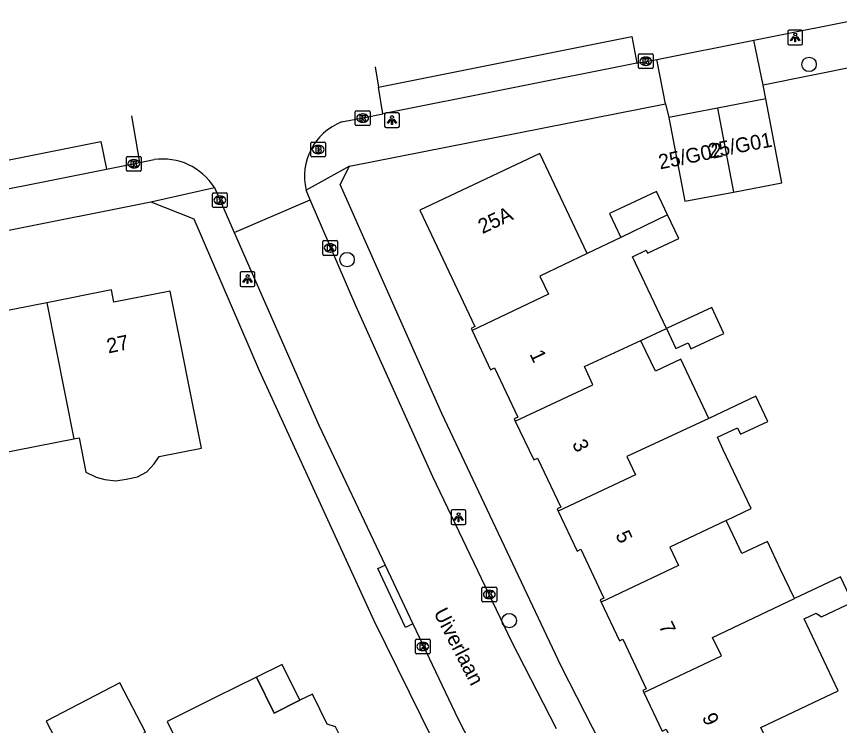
# Model space of a CAD drawing. Extents: x 161772 to 163123, y 383092 to 383917.
# Drawn here: x 162435.2 to 162490.8, y 383789.9 to 383837.9 of the extents above; entities that cross this region are included whole.
import ezdxf

# ---------------------------------------------------------------- set-up
doc = ezdxf.new("R2010")
doc.units = 0
for name, color, linetype in [('IMGEO_Boom', 7, 'Continuous'), ('IMGEO_Brandkraan', 7, 'Continuous'), ('IMGEO_Kolk', 7, 'Continuous'), ('IMGEO_Lichtpunt', 7, 'Continuous'), ('IMGEO_Openbare_ruimte_label', 7, 'Continuous'), ('IMGEO_Pand', 7, 'Continuous'), ('IMGEO_Pand_nummerreeks', 7, 'Continuous'), ('IMGEO_Pand_overbouw', 7, 'Continuous'), ('IMGEO_Rijbaan_lokaal_open', 7, 'Continuous'), ('IMGEO_Voetpad_open', 7, 'Continuous')]:
    doc.layers.add(name, color=color, linetype=linetype)

msp = doc.modelspace()

# ---------------------------------------------------------------- linework, layer by layer
at = {"layer": 'IMGEO_Boom'}
for centre in [(162488.79, 383834.612), (162457.524, 383821.401), (162468.494, 383796.979)]:
    msp.add_circle(centre, 0.489, dxfattribs=at)
at = {"layer": 'IMGEO_Brandkraan'}
for p, q in [((162455.074, 383828.424), (162455.074, 383829.276)), ((162455.149, 383829.35), (162456.001, 383829.35)), ((162455.562, 383829.13), (162455.587, 383829.13)), ((162456.075, 383829.276), (162456.075, 383828.424)), ((162455.585, 383828.57), (162455.56, 383828.57)), ((162456.001, 383828.35), (162455.149, 383828.35))]:
    msp.add_line(p, q, dxfattribs=at)
for points in [[(162455.074, 383828.424), (162455.074, 383829.276)], [(162455.149, 383829.35), (162456.001, 383829.35)], [(162456.075, 383829.276), (162456.075, 383828.424)], [(162455.422, 383829.05), (162455.422, 383828.65), (162455.635, 383828.65)], [(162455.653, 383829.05), (162455.422, 383829.05)], [(162455.601, 383828.969), (162455.547, 383828.969), (162455.547, 383828.893)], [(162455.547, 383828.893), (162455.6, 383828.893)], [(162455.609, 383828.817), (162455.547, 383828.817), (162455.547, 383828.736)], [(162455.547, 383828.736), (162455.609, 383828.736)], [(162456.001, 383828.35), (162455.149, 383828.35)]]:
    msp.add_lwpolyline(points, dxfattribs=at)
for centre, radius, start, end in [((162455.151, 383829.274), 0.0765, 91.552, 178.448), ((162455.151, 383829.274), 0.0765, 91.552, 178.448), ((162455.999, 383829.274), 0.0765, 1.552, 88.448), ((162455.999, 383829.274), 0.0765, 1.552, 88.448), ((162455.602, 383828.931), 0.0379, 267.8285, 90.9355), ((162455.61, 383828.776), 0.0404, 269.8759, 90.5077), ((162455.641, 383828.901), 0.251, 268.6676, 293.5347), ((162455.657, 383828.905), 0.145, 59.4692, 91.5367), ((162455.682, 383828.952), 0.0922, 285.5137, 58.1501), ((162455.687, 383828.76), 0.105, 301.3115, 78.989), ((162455.151, 383828.426), 0.0765, 181.552, 268.448), ((162455.151, 383828.426), 0.0765, 181.552, 268.448), ((162455.999, 383828.426), 0.0765, 271.552, 358.448), ((162455.999, 383828.426), 0.0765, 271.552, 358.448)]:
    msp.add_arc(centre, radius, start, end, dxfattribs=at)
for centre, major_axis, ratio, start_param, end_param in [((162455.561, 383828.85), (-0.387, 0.002), 0.722429, 4.712389, 7.853982), ((162455.586, 383828.85), (-0.39, 0.002), 0.717154, 1.570796, 4.712389)]:
    msp.add_ellipse(centre, major_axis=major_axis, ratio=ratio, start_param=start_param, end_param=end_param, dxfattribs=at)
at = {"layer": 'IMGEO_Kolk'}
for p, q in [((162477.241, 383834.4), (162477.241, 383835.252)), ((162477.316, 383835.326), (162478.168, 383835.326)), ((162478.242, 383835.252), (162478.242, 383834.4)), ((162477.729, 383835.106), (162477.754, 383835.106)), ((162478.168, 383834.326), (162477.316, 383834.326)), ((162477.752, 383834.546), (162477.727, 383834.546)), ((162458.083, 383830.553), (162458.083, 383831.405)), ((162458.158, 383831.479), (162459.01, 383831.479)), ((162459.084, 383831.405), (162459.084, 383830.553)), ((162458.571, 383831.259), (162458.596, 383831.259)), ((162459.01, 383830.479), (162458.158, 383830.479)), ((162458.594, 383830.699), (162458.569, 383830.699)), ((162442.599, 383827.463), (162442.599, 383828.315)), ((162442.674, 383828.389), (162443.526, 383828.389)), ((162443.087, 383828.169), (162443.112, 383828.169)), ((162443.6, 383828.315), (162443.6, 383827.463)), ((162443.526, 383827.389), (162442.674, 383827.389)), ((162443.11, 383827.609), (162443.085, 383827.609)), ((162448.421, 383825.001), (162448.421, 383825.853)), ((162448.496, 383825.927), (162449.348, 383825.927)), ((162449.422, 383825.853), (162449.422, 383825.001)), ((162448.909, 383825.707), (162448.934, 383825.707)), ((162449.348, 383824.927), (162448.496, 383824.927)), ((162448.932, 383825.147), (162448.907, 383825.147)), ((162455.888, 383821.765), (162455.888, 383822.617)), ((162455.963, 383822.691), (162456.815, 383822.691)), ((162456.376, 383822.471), (162456.401, 383822.471)), ((162456.889, 383822.617), (162456.889, 383821.765)), ((162456.399, 383821.911), (162456.374, 383821.911)), ((162456.815, 383821.691), (162455.963, 383821.691)), ((162466.649, 383798.315), (162466.649, 383799.167)), ((162466.724, 383799.241), (162467.576, 383799.241)), ((162467.137, 383799.021), (162467.162, 383799.021)), ((162467.65, 383799.167), (162467.65, 383798.315)), ((162467.16, 383798.461), (162467.135, 383798.461)), ((162467.576, 383798.241), (162466.724, 383798.241)), ((162462.15, 383794.796), (162462.15, 383795.648)), ((162462.225, 383795.722), (162463.077, 383795.722)), ((162463.151, 383795.648), (162463.151, 383794.796)), ((162462.638, 383795.502), (162462.663, 383795.502)), ((162463.077, 383794.722), (162462.225, 383794.722)), ((162462.661, 383794.942), (162462.636, 383794.942))]:
    msp.add_line(p, q, dxfattribs=at)
for points in [[(162477.241, 383834.4), (162477.241, 383835.252)], [(162477.316, 383835.326), (162478.168, 383835.326)], [(162478.242, 383835.252), (162478.242, 383834.4)], [(162477.562, 383835.026), (162477.685, 383835.026), (162477.685, 383834.875), (162477.815, 383835.026), (162477.979, 383835.026), (162477.833, 383834.875), (162477.986, 383834.626), (162477.834, 383834.626), (162477.749, 383834.79), (162477.685, 383834.723), (162477.685, 383834.626), (162477.562, 383834.626), (162477.562, 383835.026)], [(162478.168, 383834.326), (162477.316, 383834.326)], [(162458.083, 383830.553), (162458.083, 383831.405)], [(162458.158, 383831.479), (162459.01, 383831.479)], [(162459.084, 383831.405), (162459.084, 383830.553)], [(162458.404, 383831.179), (162458.527, 383831.179), (162458.527, 383831.028), (162458.657, 383831.179), (162458.821, 383831.179), (162458.675, 383831.028), (162458.828, 383830.779), (162458.676, 383830.779), (162458.591, 383830.943), (162458.527, 383830.876), (162458.527, 383830.779), (162458.404, 383830.779), (162458.404, 383831.179)], [(162459.01, 383830.479), (162458.158, 383830.479)], [(162442.599, 383827.463), (162442.599, 383828.315)], [(162442.674, 383828.389), (162443.526, 383828.389)], [(162442.92, 383828.089), (162443.043, 383828.089), (162443.043, 383827.938), (162443.173, 383828.089), (162443.337, 383828.089), (162443.191, 383827.938), (162443.344, 383827.689), (162443.192, 383827.689), (162443.107, 383827.853), (162443.043, 383827.786), (162443.043, 383827.689), (162442.92, 383827.689), (162442.92, 383828.089)], [(162443.6, 383828.315), (162443.6, 383827.463)], [(162443.526, 383827.389), (162442.674, 383827.389)], [(162448.421, 383825.001), (162448.421, 383825.853)], [(162448.496, 383825.927), (162449.348, 383825.927)], [(162449.422, 383825.853), (162449.422, 383825.001)], [(162448.742, 383825.627), (162448.865, 383825.627), (162448.865, 383825.476), (162448.995, 383825.627), (162449.159, 383825.627), (162449.013, 383825.476), (162449.166, 383825.227), (162449.014, 383825.227), (162448.929, 383825.391), (162448.865, 383825.324), (162448.865, 383825.227), (162448.742, 383825.227), (162448.742, 383825.627)], [(162449.348, 383824.927), (162448.496, 383824.927)], [(162455.888, 383821.765), (162455.888, 383822.617)], [(162455.963, 383822.691), (162456.815, 383822.691)], [(162456.209, 383822.391), (162456.332, 383822.391), (162456.332, 383822.24), (162456.462, 383822.391), (162456.626, 383822.391), (162456.48, 383822.24), (162456.633, 383821.991), (162456.481, 383821.991), (162456.396, 383822.155), (162456.332, 383822.088), (162456.332, 383821.991), (162456.209, 383821.991), (162456.209, 383822.391)], [(162456.889, 383822.617), (162456.889, 383821.765)], [(162456.815, 383821.691), (162455.963, 383821.691)], [(162466.649, 383798.315), (162466.649, 383799.167)], [(162466.724, 383799.241), (162467.576, 383799.241)], [(162467.65, 383799.167), (162467.65, 383798.315)], [(162466.97, 383798.941), (162467.093, 383798.941), (162467.093, 383798.79), (162467.223, 383798.941), (162467.387, 383798.941), (162467.241, 383798.79), (162467.394, 383798.541), (162467.242, 383798.541), (162467.157, 383798.705), (162467.093, 383798.638), (162467.093, 383798.541), (162466.97, 383798.541), (162466.97, 383798.941)], [(162467.576, 383798.241), (162466.724, 383798.241)], [(162462.15, 383794.796), (162462.15, 383795.648)], [(162462.225, 383795.722), (162463.077, 383795.722)], [(162463.151, 383795.648), (162463.151, 383794.796)], [(162462.471, 383795.422), (162462.594, 383795.422), (162462.594, 383795.271), (162462.724, 383795.422), (162462.888, 383795.422), (162462.742, 383795.271), (162462.895, 383795.022), (162462.743, 383795.022), (162462.658, 383795.186), (162462.594, 383795.119), (162462.594, 383795.022), (162462.471, 383795.022), (162462.471, 383795.422)], [(162463.077, 383794.722), (162462.225, 383794.722)]]:
    msp.add_lwpolyline(points, dxfattribs=at)
for centre, start, end in [((162477.318, 383835.25), 91.552, 178.448), ((162477.318, 383835.25), 91.552, 178.448), ((162478.166, 383835.25), 1.552, 88.448), ((162478.166, 383835.25), 1.552, 88.448), ((162477.318, 383834.402), 181.552, 268.448), ((162477.318, 383834.402), 181.552, 268.448), ((162478.166, 383834.402), 271.552, 358.448), ((162478.166, 383834.402), 271.552, 358.448), ((162458.16, 383831.403), 91.552, 178.448), ((162458.16, 383831.403), 91.552, 178.448), ((162459.008, 383831.403), 1.552, 88.448), ((162459.008, 383831.403), 1.552, 88.448), ((162458.16, 383830.555), 181.552, 268.448), ((162458.16, 383830.555), 181.552, 268.448), ((162459.008, 383830.555), 271.552, 358.448), ((162459.008, 383830.555), 271.552, 358.448), ((162442.676, 383828.313), 91.552, 178.448), ((162442.676, 383828.313), 91.552, 178.448), ((162443.524, 383828.313), 1.552, 88.448), ((162443.524, 383828.313), 1.552, 88.448), ((162442.676, 383827.465), 181.552, 268.448), ((162442.676, 383827.465), 181.552, 268.448), ((162443.524, 383827.465), 271.552, 358.448), ((162443.524, 383827.465), 271.552, 358.448), ((162448.498, 383825.851), 91.552, 178.448), ((162448.498, 383825.851), 91.552, 178.448), ((162449.346, 383825.851), 1.552, 88.448), ((162449.346, 383825.851), 1.552, 88.448), ((162448.498, 383825.003), 181.552, 268.448), ((162448.498, 383825.003), 181.552, 268.448), ((162449.346, 383825.003), 271.552, 358.448), ((162449.346, 383825.003), 271.552, 358.448), ((162455.965, 383822.615), 91.552, 178.448), ((162455.965, 383822.615), 91.552, 178.448), ((162456.813, 383822.615), 1.552, 88.448), ((162456.813, 383822.615), 1.552, 88.448), ((162455.965, 383821.767), 181.552, 268.448), ((162455.965, 383821.767), 181.552, 268.448), ((162456.813, 383821.767), 271.552, 358.448), ((162456.813, 383821.767), 271.552, 358.448), ((162466.726, 383799.165), 91.552, 178.448), ((162466.726, 383799.165), 91.552, 178.448), ((162467.574, 383799.165), 1.552, 88.448), ((162467.574, 383799.165), 1.552, 88.448), ((162466.726, 383798.317), 181.552, 268.448), ((162466.726, 383798.317), 181.552, 268.448), ((162467.574, 383798.317), 271.552, 358.448), ((162467.574, 383798.317), 271.552, 358.448), ((162462.227, 383795.646), 91.552, 178.448), ((162462.227, 383795.646), 91.552, 178.448), ((162463.075, 383795.646), 1.552, 88.448), ((162463.075, 383795.646), 1.552, 88.448), ((162462.227, 383794.798), 181.552, 268.448), ((162462.227, 383794.798), 181.552, 268.448), ((162463.075, 383794.798), 271.552, 358.448), ((162463.075, 383794.798), 271.552, 358.448)]:
    msp.add_arc(centre, 0.0765, start, end, dxfattribs=at)
for centre, major_axis, ratio, start_param, end_param in [((162477.728, 383834.826), (-0.387, 0.002), 0.722429, 4.712389, 7.853982), ((162477.753, 383834.826), (-0.39, 0.002), 0.717154, 1.570796, 4.712389), ((162458.57, 383830.979), (-0.387, 0.002), 0.722429, 4.712389, 7.853982), ((162458.595, 383830.979), (-0.39, 0.002), 0.717154, 1.570796, 4.712389), ((162443.086, 383827.889), (-0.387, 0.002), 0.722429, 4.712389, 7.853982), ((162443.111, 383827.889), (-0.39, 0.002), 0.717154, 1.570796, 4.712389), ((162448.908, 383825.427), (-0.387, 0.002), 0.722429, 4.712389, 7.853982), ((162448.933, 383825.427), (-0.39, 0.002), 0.717154, 1.570796, 4.712389), ((162456.375, 383822.191), (-0.387, 0.002), 0.722429, 4.712389, 7.853982), ((162456.4, 383822.191), (-0.39, 0.002), 0.717154, 1.570796, 4.712389), ((162467.136, 383798.741), (-0.387, 0.002), 0.722429, 4.712389, 7.853982), ((162467.161, 383798.741), (-0.39, 0.002), 0.717154, 1.570796, 4.712389), ((162462.637, 383795.222), (-0.387, 0.002), 0.722429, 4.712389, 7.853982), ((162462.662, 383795.222), (-0.39, 0.002), 0.717154, 1.570796, 4.712389)]:
    msp.add_ellipse(centre, major_axis=major_axis, ratio=ratio, start_param=start_param, end_param=end_param, dxfattribs=at)
at = {"layer": 'IMGEO_Lichtpunt'}
for p, q in [((162488.252, 383836.93), (162487.444, 383836.93)), ((162488.252, 383836.93), (162487.444, 383836.93)), ((162487.35, 383836.835), (162487.35, 383836.028)), ((162487.35, 383836.835), (162487.35, 383836.028)), ((162488.346, 383836.028), (162488.346, 383836.835)), ((162488.346, 383836.028), (162488.346, 383836.835)), ((162487.444, 383835.934), (162488.252, 383835.934)), ((162487.444, 383835.934), (162488.252, 383835.934)), ((162460.97, 383831.343), (162460.162, 383831.343)), ((162460.97, 383831.343), (162460.162, 383831.343)), ((162460.068, 383831.248), (162460.068, 383830.441)), ((162460.068, 383831.248), (162460.068, 383830.441)), ((162461.064, 383830.441), (162461.064, 383831.248)), ((162461.064, 383830.441), (162461.064, 383831.248)), ((162460.162, 383830.347), (162460.97, 383830.347)), ((162460.162, 383830.347), (162460.97, 383830.347)), ((162450.293, 383820.489), (162450.293, 383819.682)), ((162450.293, 383820.489), (162450.293, 383819.682)), ((162451.195, 383820.584), (162450.387, 383820.584)), ((162451.195, 383820.584), (162450.387, 383820.584)), ((162451.289, 383819.682), (162451.289, 383820.489)), ((162451.289, 383819.682), (162451.289, 383820.489)), ((162450.387, 383819.588), (162451.195, 383819.588)), ((162450.387, 383819.588), (162451.195, 383819.588)), ((162464.574, 383804.375), (162464.574, 383803.568)), ((162464.574, 383804.375), (162464.574, 383803.568)), ((162465.476, 383804.47), (162464.668, 383804.47)), ((162465.476, 383804.47), (162464.668, 383804.47)), ((162465.57, 383803.568), (162465.57, 383804.375)), ((162465.57, 383803.568), (162465.57, 383804.375)), ((162464.668, 383803.474), (162465.476, 383803.474)), ((162464.668, 383803.474), (162465.476, 383803.474))]:
    msp.add_line(p, q, dxfattribs=at)
for points in [[(162487.724, 383836.499), (162487.763, 383836.471), (162487.575, 383836.209), (162487.537, 383836.236), (162487.724, 383836.499)], [(162487.826, 383836.451), (162487.873, 383836.451), (162487.873, 383836.129), (162487.826, 383836.129), (162487.826, 383836.451)], [(162487.936, 383836.471), (162487.974, 383836.498), (162488.161, 383836.236), (162488.122, 383836.208), (162487.936, 383836.471)], [(162460.442, 383830.912), (162460.481, 383830.884), (162460.293, 383830.622), (162460.255, 383830.649), (162460.442, 383830.912)], [(162460.544, 383830.864), (162460.591, 383830.864), (162460.591, 383830.542), (162460.544, 383830.542), (162460.544, 383830.864)], [(162460.654, 383830.884), (162460.692, 383830.911), (162460.879, 383830.649), (162460.84, 383830.621), (162460.654, 383830.884)], [(162450.667, 383820.153), (162450.706, 383820.125), (162450.518, 383819.863), (162450.48, 383819.89), (162450.667, 383820.153)], [(162450.879, 383820.125), (162450.917, 383820.152), (162451.104, 383819.89), (162451.065, 383819.862), (162450.879, 383820.125)], [(162450.769, 383820.105), (162450.816, 383820.105), (162450.816, 383819.783), (162450.769, 383819.783), (162450.769, 383820.105)], [(162464.948, 383804.039), (162464.987, 383804.011), (162464.799, 383803.749), (162464.761, 383803.776), (162464.948, 383804.039)], [(162465.16, 383804.011), (162465.198, 383804.038), (162465.385, 383803.776), (162465.346, 383803.748), (162465.16, 383804.011)], [(162465.05, 383803.991), (162465.097, 383803.991), (162465.097, 383803.669), (162465.05, 383803.669), (162465.05, 383803.991)]]:
    msp.add_lwpolyline(points, dxfattribs=at)
for centre in [(162487.849, 383836.633), (162460.567, 383831.046), (162450.792, 383820.287), (162465.073, 383804.173)]:
    msp.add_circle(centre, 0.0994, dxfattribs=at)
for centre, start, end in [((162487.444, 383836.835), 90, 180), ((162487.444, 383836.835), 90, 180), ((162488.252, 383836.835), 0, 90), ((162488.252, 383836.835), 0, 90), ((162487.444, 383836.028), 180, 270), ((162487.444, 383836.028), 180, 270), ((162488.252, 383836.028), 270, 0), ((162488.252, 383836.028), 270, 360), ((162460.162, 383831.248), 90, 180), ((162460.162, 383831.248), 90, 180), ((162460.97, 383831.248), 0, 90), ((162460.97, 383831.248), 0, 90), ((162460.162, 383830.441), 180, 270), ((162460.162, 383830.441), 180, 270), ((162460.97, 383830.441), 270, 0), ((162460.97, 383830.441), 270, 360), ((162450.387, 383820.489), 90, 180), ((162450.387, 383820.489), 90, 180), ((162451.195, 383820.489), 0, 90), ((162451.195, 383820.489), 0, 90), ((162450.387, 383819.682), 180, 270), ((162450.387, 383819.682), 180, 270), ((162451.195, 383819.682), 270, 0), ((162451.195, 383819.682), 270, 360), ((162464.668, 383804.375), 90, 180), ((162464.668, 383804.375), 90, 180), ((162465.476, 383804.375), 0, 90), ((162465.476, 383804.375), 0, 90), ((162464.668, 383803.568), 180, 270), ((162464.668, 383803.568), 180, 270), ((162465.476, 383803.568), 270, 0), ((162465.476, 383803.568), 270, 360)]:
    msp.add_arc(centre, 0.0946, start, end, dxfattribs=at)
at = {"layer": 'IMGEO_Pand'}
for points in [[(162485.87, 383832.271), (162482.586, 383831.647)], [(162483.664, 383825.97), (162486.948, 383826.594), (162485.87, 383832.271)], [(162482.586, 383831.647), (162479.301, 383831.023)], [(162482.586, 383831.647), (162483.664, 383825.97)], [(162479.301, 383831.023), (162480.379, 383825.346), (162483.664, 383825.97)], [(162473.774, 383821.825), (162470.571, 383828.591), (162462.455, 383824.748), (162466.182, 383816.876), (162465.917, 383816.751), (162465.99, 383816.596)], [(162479.21, 383824.429), (162478.459, 383826.014), (162475.293, 383824.525), (162476.059, 383822.909)], [(162479.21, 383824.429), (162476.059, 383822.909)], [(162479.13, 383816.742), (162476.834, 383821.591), (162477.768, 383822.034), (162477.862, 383821.835), (162479.967, 383822.833), (162479.21, 383824.429)], [(162476.059, 383822.909), (162473.774, 383821.825)], [(162473.774, 383821.825), (162470.57, 383820.278), (162471.151, 383819.058), (162465.99, 383816.596)], [(162439.03, 383809.282), (162439.393, 383809.354), (162439.855, 383807.021), (162440.554, 383806.682), (162441.147, 383806.513), (162441.887, 383806.428), (162442.586, 383806.555), (162443.348, 383806.704), (162443.983, 383807.043), (162444.47, 383807.573), (162444.823, 383808.089), (162447.671, 383808.654), (162445.563, 383819.272), (162441.753, 383818.515), (162441.588, 383819.351), (162437.205, 383818.48)], [(162437.205, 383818.48), (162432.822, 383817.61), (162433.015, 383816.638), (162429.375, 383815.915)], [(162437.205, 383818.48), (162439.03, 383809.282)], [(162479.13, 383816.742), (162479.782, 383815.399), (162480.597, 383815.778), (162480.791, 383815.359), (162483.018, 383816.395), (162482.197, 383818.16), (162479.13, 383816.742)], [(162465.99, 383816.596), (162467.243, 383813.95), (162467.508, 383814.076), (162469.082, 383810.75), (162468.835, 383810.633), (162468.907, 383810.48)], [(162477.398, 383815.937), (162479.13, 383816.742)], [(162468.907, 383810.48), (162474.159, 383812.922), (162473.582, 383814.163), (162477.398, 383815.937)], [(162481.994, 383810.659), (162480.101, 383814.658), (162478.387, 383813.846), (162477.431, 383815.866), (162477.398, 383815.937)], [(162483.175, 383803.755), (162484.868, 383804.561), (162482.984, 383808.54), (162482.586, 383809.39), (162483.934, 383810.021), (162484.137, 383809.587), (162485.989, 383810.453), (162485.192, 383812.155), (162481.994, 383810.659)], [(162468.907, 383810.48), (162470.154, 383807.846), (162470.415, 383807.97), (162471.983, 383804.658), (162471.734, 383804.541), (162471.807, 383804.386)], [(162481.994, 383810.659), (162476.464, 383808.072), (162477.043, 383806.835), (162471.807, 383804.386)], [(162431.239, 383807.07), (162433.985, 383807.615), (162433.858, 383808.255), (162439.03, 383809.282)], [(162471.807, 383804.386), (162473.086, 383801.685), (162473.334, 383801.803), (162474.902, 383798.491), (162474.648, 383798.371), (162474.722, 383798.215)], [(162483.175, 383803.755), (162479.368, 383801.943), (162479.956, 383800.707), (162474.722, 383798.215)], [(162487.799, 383798.465), (162487.758, 383798.551), (162486.863, 383800.442), (162485.967, 383802.332), (162484.237, 383801.513), (162483.876, 383802.274), (162483.22, 383803.66), (162483.175, 383803.755)], [(162477.611, 383792.104), (162478.845, 383789.498), (162479.125, 383789.63), (162480.83, 383786.028), (162485.35, 383788.168), (162486.105, 383788.525), (162485.528, 383789.743), (162489.078, 383791.425), (162490.752, 383792.217), (162488.446, 383797.088), (162489.275, 383797.48), (162489.624, 383797.239), (162491.717, 383798.23), (162490.906, 383799.942), (162487.799, 383798.465)], [(162477.611, 383792.104), (162482.852, 383794.596), (162482.264, 383795.834), (162487.799, 383798.465)], [(162474.722, 383798.215), (162475.953, 383795.614), (162476.185, 383795.723), (162477.773, 383792.369), (162477.538, 383792.258), (162477.611, 383792.104)], [(162457.707, 383786.892), (162457.314, 383787.684), (162457.508, 383788.259), (162456.751, 383789.785), (162456.182, 383789.977), (162455.178, 383792.001), (162454.335, 383791.583), (162452.591, 383790.718), (162451.392, 383793.153), (162448.651, 383791.793), (162445.358, 383790.159), (162449.084, 383782.647)], [(162438.898, 383786.837), (162443.883, 383789.432), (162442.147, 383792.767), (162437.162, 383790.172), (162438.898, 383786.837)]]:
    msp.add_lwpolyline(points, dxfattribs=at)
at = {"layer": 'IMGEO_Pand_overbouw'}
msp.add_lwpolyline([(162453.129, 383794.015), (162451.392, 383793.153), (162452.591, 383790.718), (162454.335, 383791.583)], close=True, dxfattribs=at)
at = {"layer": 'IMGEO_Rijbaan_lokaal_open'}
for points in [[(162485.047, 383836.257), (162493.08, 383837.855)], [(162459.655, 383833.061), (162476.795, 383836.505), (162477.139, 383834.684)], [(162478.477, 383834.95), (162485.047, 383836.257)], [(162477.139, 383834.684), (162478.477, 383834.95)], [(162459.434, 383834.44), (162459.655, 383833.061)], [(162459.943, 383831.264), (162459.655, 383833.061)], [(162443.513, 383827.978), (162442.97, 383831.141)], [(162457.158, 383830.716), (162458.616, 383831), (162459.943, 383831.264)], [(162443.513, 383827.978), (162444.469, 383828.169)], [(162448.55, 383826.277), (162449.89, 383823.231)], [(162455.039, 383825.445), (162454.755, 383826.106)], [(162449.89, 383823.231), (162455.039, 383825.445)], [(162471.694, 383789.644), (162468.662, 383795.59), (162463.331, 383806.704), (162458.119, 383818.268), (162455.039, 383825.445)], [(162449.89, 383823.231), (162455.626, 383810.199), (162460.107, 383800.728)], [(162460.107, 383800.728), (162461.984, 383796.762)], [(162461.984, 383796.762), (162465.039, 383790.304), (162466.692, 383787.094)]]:
    msp.add_lwpolyline(points, dxfattribs=at)
for centre, radius, start, end in [((162458.597, 383827.035), 3.952, 111.3447, 193.593), ((162445.052, 383824.079), 4.131, 32.1394, 98.1146)]:
    msp.add_arc(centre, radius, start, end, dxfattribs=at)
at = {"layer": 'IMGEO_Voetpad_open'}
for points in [[(162485.678, 383833.204), (162485.047, 383836.257)], [(162477.139, 383834.684), (162459.943, 383831.264)], [(162479.083, 383831.953), (162478.477, 383834.95)], [(162492.641, 383833.445), (162492.3, 383834.547), (162485.678, 383833.204)], [(162485.87, 383832.271), (162485.678, 383833.204)], [(162457.699, 383827.726), (162479.083, 383831.953)], [(162479.083, 383831.953), (162479.301, 383831.023)], [(162394.08, 383820.025), (162440.874, 383829.402), (162441.25, 383827.526)], [(162441.25, 383827.526), (162443.513, 383827.978)], [(162394.442, 383818.182), (162441.25, 383827.526)], [(162457.699, 383827.726), (162454.755, 383826.106)], [(162496.241, 383755.343), (162492.623, 383755.535), (162483.688, 383771.439), (162478.393, 383781.403), (162472.015, 383793.89), (162463.934, 383810.991), (162457.055, 383826.488), (162457.699, 383827.726)], [(162444.24, 383825.301), (162448.55, 383826.277)], [(162395.511, 383815.601), (162444.24, 383825.301)], [(162444.24, 383825.301), (162447.165, 383824.152), (162451.589, 383813.891), (162459.333, 383796.991), (162466.513, 383782.432), (162474.88, 383766.74), (162480.643, 383756.334), (162484.417, 383750), (162484.939, 383749.123), (162485.854, 383741.542)], [(162461.984, 383796.762), (162461.47, 383796.518), (162459.608, 383800.491), (162460.107, 383800.728)]]:
    msp.add_lwpolyline(points, dxfattribs=at)

# ---------------------------------------------------------------- texts
at = {"layer": 'IMGEO_Openbare_ruimte_label'}
msp.add_text('Uiverlaan', height=1, rotation=297.2569, dxfattribs=at).set_placement((162463.359, 383797.517))
at = {"layer": 'IMGEO_Pand_nummerreeks'}
for s, rotation, p in [('25/G01', 10.7327, (162482.049, 383828.24)), ('25/G02', 11.4539, (162478.704, 383827.504)), ('25A', 25.338, (162466.69, 383823.124)), ('27', 11.7686, (162441.375, 383815.05)), ('1', 295.399, (162469.853, 383815.018)), ('3', 295.399, (162472.734, 383808.952)), ('5', 295.399, (162475.664, 383802.782)), ('7', 295.399, (162478.593, 383796.612)), ('9', 295.399, (162481.523, 383790.443))]:
    msp.add_text(s, height=1, rotation=rotation, dxfattribs=at).set_placement(p)

doc.saveas('drawing.dxf')
